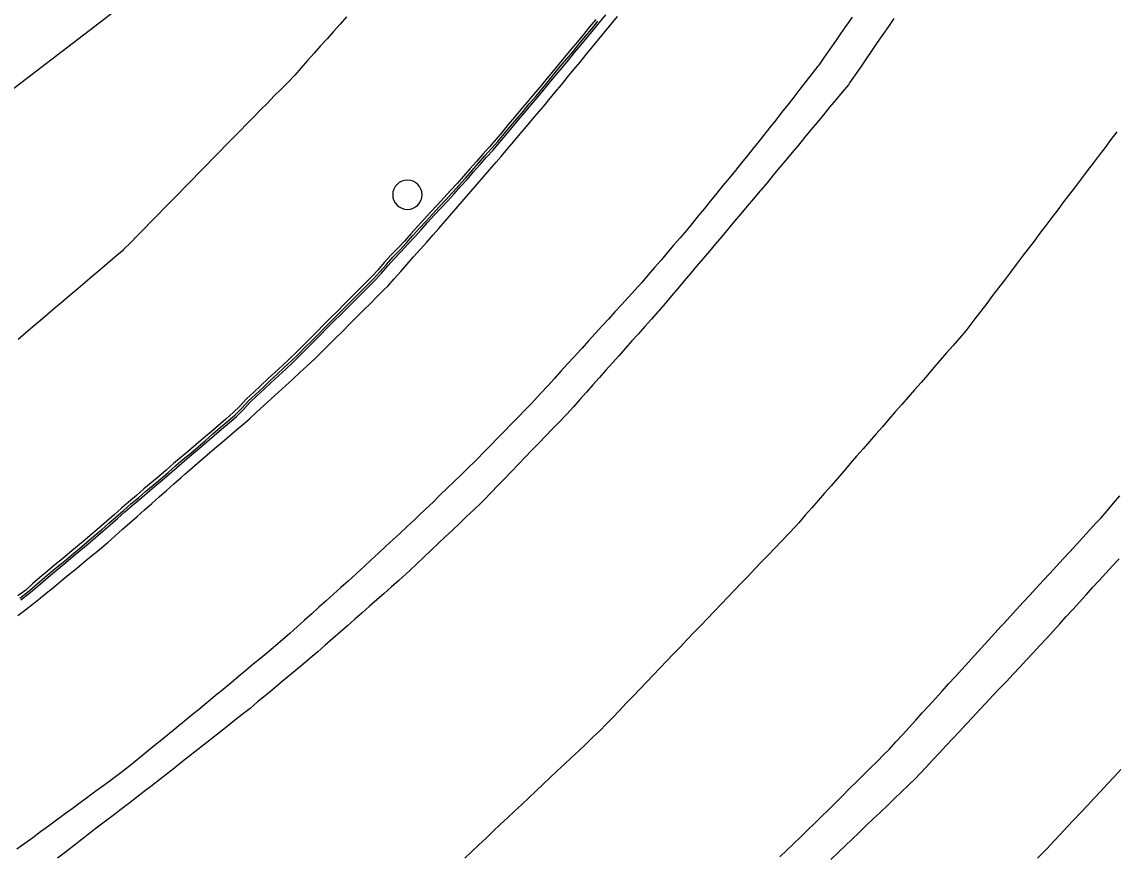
# Model space of a CAD drawing. Extents: x 1901471 to 1963503, y 756461 to 799997.
# Drawn here: x 1941240.5 to 1941352.1, y 779947.9 to 780033 of the extents above; entities that cross this region are included whole.
import ezdxf

# ---------------------------------------------------------------- set-up
doc = ezdxf.new("R2010")
doc.units = 0
for name, color, linetype in [('Default', 7, 'Continuous'), ('RD_EX_Conc', 7, 'Continuous'), ('RD_EX_H2O', 7, 'Continuous'), ('RD_EX_Misc', 7, 'Continuous'), ('RD_EX_Road', 7, 'Continuous'), ('RD_EX_VEG', 7, 'Continuous')]:
    doc.layers.add(name, color=color, linetype=linetype)

# ---------------------------------------------------------------- blocks, each defined once
blk = doc.blocks.new('POST')
at = {"layer": 'Default'}
for start, end in [(90, 270), (270, 90)]:
    blk.add_arc((0, 0), 0.127, start, end, dxfattribs=at)

msp = doc.modelspace()

# ---------------------------------------------------------------- linework, layer by layer
at = {"layer": 'RD_EX_Conc'}
for points in [[(1941299.11, 780033.23), (1941298.47, 780032.46), (1941297.84, 780031.69), (1941297.2, 780030.92), (1941296.56, 780030.15), (1941295.92, 780029.38), (1941295.28, 780028.62), (1941294.64, 780027.84), (1941294.01, 780027.07), (1941293.37, 780026.3), (1941292.74, 780025.55), (1941292.1, 780024.78), (1941291.45, 780024.02), (1941290.81, 780023.25), (1941290.16, 780022.49), (1941289.53, 780021.72), (1941288.88, 780020.95), (1941288.24, 780020.21), (1941287.56, 780019.48), (1941286.91, 780018.72), (1941286.25, 780017.97), (1941285.6, 780017.21), (1941284.93, 780016.47), (1941284.25, 780015.74), (1941283.58, 780015), (1941282.89, 780014.27), (1941282.21, 780013.54), (1941281.56, 780012.81), (1941280.88, 780012.07), (1941280.22, 780011.32), (1941279.55, 780010.58), (1941278.87, 780009.85), (1941278.16, 780009.14), (1941277.5, 780008.39), (1941276.85, 780007.63), (1941276.24, 780006.98), (1941275.54, 780006.27), (1941274.84, 780005.56), (1941274.13, 780004.85), (1941273.42, 780004.15), (1941272.72, 780003.44), (1941272.01, 780002.74), (1941271.3, 780002.03), (1941270.6, 780001.32), (1941269.9, 780000.61), (1941269.19, 779999.9), (1941268.54, 779999.25), (1941267.82, 779998.55), (1941267.1, 779997.86), (1941266.36, 779997.19), (1941265.62, 779996.51), (1941264.9, 779995.82), (1941264.17, 779995.14), (1941263.43, 779994.47), (1941262.75, 779993.73), (1941262.08, 779993.06), (1941261.32, 779992.41), (1941261.32, 779992.41), (1941260.56, 779991.76), (1941259.81, 779991.11), (1941259.05, 779990.46), (1941258.29, 779989.81), (1941257.53, 779989.16), (1941256.76, 779988.52), (1941255.98, 779987.85), (1941255.24, 779987.19), (1941254.48, 779986.53), (1941253.71, 779985.89), (1941252.94, 779985.26), (1941252.19, 779984.6), (1941251.42, 779983.96), (1941250.67, 779983.3), (1941249.92, 779982.63), (1941249.16, 779981.98), (1941248.41, 779981.32), (1941247.7, 779980.71), (1941246.94, 779980.06), (1941246.17, 779979.42), (1941245.4, 779978.78), (1941244.64, 779978.13), (1941243.87, 779977.5), (1941243.1, 779976.86), (1941242.34, 779976.21), (1941241.58, 779975.56), (1941240.88, 779974.94), (1941240.09, 779974.33)], [(1941240.27, 779974.09), (1941241.06, 779974.71), (1941241.77, 779975.33), (1941242.53, 779975.98), (1941243.29, 779976.63), (1941244.06, 779977.26), (1941244.83, 779977.9), (1941245.59, 779978.55), (1941246.36, 779979.19), (1941247.13, 779979.82), (1941247.89, 779980.48), (1941248.61, 779981.1), (1941249.36, 779981.76), (1941250.12, 779982.41), (1941250.87, 779983.07), (1941251.62, 779983.74), (1941252.39, 779984.37), (1941253.14, 779985.04), (1941253.91, 779985.66), (1941254.68, 779986.31), (1941255.43, 779986.96), (1941256.18, 779987.63), (1941256.96, 779988.29), (1941257.73, 779988.93), (1941258.49, 779989.58), (1941259.25, 779990.23), (1941260, 779990.88), (1941260.75, 779991.54), (1941261.51, 779992.19), (1941261.51, 779992.19), (1941262.27, 779992.84), (1941262.95, 779993.51), (1941263.62, 779994.26), (1941264.36, 779994.93), (1941265.1, 779995.61), (1941265.81, 779996.31), (1941266.55, 779996.98), (1941267.29, 779997.66), (1941268.01, 779998.35), (1941268.73, 779999.04), (1941269.39, 779999.7), (1941270.1, 780000.41), (1941270.8, 780001.12), (1941271.5, 780001.83), (1941272.21, 780002.54), (1941272.92, 780003.24), (1941273.62, 780003.95), (1941274.33, 780004.65), (1941275.04, 780005.36), (1941275.74, 780006.07), (1941276.44, 780006.78), (1941277.06, 780007.45), (1941277.71, 780008.21), (1941278.37, 780008.95), (1941279.08, 780009.66), (1941279.76, 780010.4), (1941280.43, 780011.14), (1941281.09, 780011.89), (1941281.77, 780012.62), (1941282.42, 780013.35), (1941283.11, 780014.08), (1941283.79, 780014.81), (1941284.46, 780015.55), (1941285.14, 780016.29), (1941285.81, 780017.03), (1941286.47, 780017.78), (1941287.12, 780018.54), (1941287.77, 780019.3), (1941288.46, 780020.03), (1941289.1, 780020.77), (1941289.74, 780021.54), (1941290.38, 780022.31), (1941291.02, 780023.07), (1941291.67, 780023.84), (1941292.31, 780024.6), (1941292.96, 780025.36), (1941293.59, 780026.12), (1941294.22, 780026.89), (1941294.86, 780027.66), (1941295.49, 780028.44), (1941296.14, 780029.2), (1941296.78, 780029.97), (1941297.41, 780030.74), (1941298.05, 780031.51), (1941298.69, 780032.28), (1941299.32, 780033.05)], [(1941240.39, 779973.93), (1941241.18, 779974.54), (1941241.9, 779975.17), (1941242.66, 779975.82), (1941243.43, 779976.47), (1941244.2, 779977.1), (1941244.97, 779977.74), (1941245.73, 779978.39), (1941246.5, 779979.03), (1941247.27, 779979.66), (1941248.02, 779980.32), (1941248.75, 779980.94), (1941249.5, 779981.6), (1941250.26, 779982.25), (1941251.01, 779982.92), (1941251.75, 779983.58), (1941252.53, 779984.22), (1941253.27, 779984.88), (1941254.05, 779985.51), (1941254.82, 779986.15), (1941255.57, 779986.81), (1941256.32, 779987.47), (1941257.09, 779988.14), (1941257.86, 779988.77), (1941258.62, 779989.42), (1941259.38, 779990.07), (1941260.14, 779990.72), (1941260.89, 779991.38), (1941261.65, 779992.03), (1941261.65, 779992.03), (1941262.41, 779992.68), (1941263.09, 779993.36), (1941263.76, 779994.1), (1941264.5, 779994.78), (1941265.24, 779995.46), (1941265.96, 779996.15), (1941266.69, 779996.83), (1941267.43, 779997.5), (1941268.15, 779998.19), (1941268.87, 779998.89), (1941269.54, 779999.55), (1941270.25, 780000.26), (1941270.95, 780000.97), (1941271.65, 780001.68), (1941272.36, 780002.39), (1941273.06, 780003.1), (1941273.77, 780003.8), (1941274.48, 780004.51), (1941275.18, 780005.21), (1941275.89, 780005.92), (1941276.59, 780006.64), (1941277.21, 780007.31), (1941277.86, 780008.07), (1941278.53, 780008.82), (1941279.24, 780009.52), (1941279.91, 780010.26), (1941280.58, 780011), (1941281.25, 780011.75), (1941281.92, 780012.48), (1941282.58, 780013.22), (1941283.27, 780013.94), (1941283.95, 780014.68), (1941284.62, 780015.41), (1941285.3, 780016.15), (1941285.97, 780016.89), (1941286.62, 780017.65), (1941287.28, 780018.4), (1941287.93, 780019.16), (1941288.61, 780019.89), (1941289.26, 780020.64), (1941289.9, 780021.4), (1941290.54, 780022.17), (1941291.18, 780022.94), (1941291.83, 780023.7), (1941292.47, 780024.47), (1941293.12, 780025.23), (1941293.75, 780025.99), (1941294.38, 780026.76), (1941295.02, 780027.53), (1941295.65, 780028.3), (1941296.3, 780029.06), (1941296.94, 780029.84), (1941297.57, 780030.61), (1941298.22, 780031.37), (1941298.85, 780032.15), (1941299.49, 780032.92), (1941300.12, 780033.69)]]:
    msp.add_lwpolyline(points, dxfattribs=at)
at = {"layer": 'RD_EX_H2O'}
for points in [[(1941273.65, 780033.51), (1941272.98, 780032.76), (1941272.32, 780032.01), (1941271.66, 780031.26), (1941271, 780030.52), (1941270.33, 780029.77), (1941269.67, 780029.02), (1941269.01, 780028.27), (1941268.37, 780027.55), (1941267.67, 780026.83), (1941266.97, 780026.12), (1941266.27, 780025.41), (1941265.57, 780024.69), (1941264.87, 780023.98), (1941264.17, 780023.27), (1941263.47, 780022.55), (1941262.77, 780021.84), (1941262.07, 780021.12), (1941261.37, 780020.41), (1941260.67, 780019.7), (1941259.97, 780018.98), (1941259.27, 780018.27), (1941258.57, 780017.56), (1941257.87, 780016.84), (1941257.17, 780016.13), (1941256.47, 780015.42), (1941255.77, 780014.7), (1941255.07, 780013.99), (1941254.37, 780013.27), (1941253.67, 780012.56), (1941252.97, 780011.85), (1941252.27, 780011.13), (1941251.57, 780010.42), (1941250.87, 780009.71), (1941250.76, 780009.59), (1941250, 780008.94), (1941249.23, 780008.29), (1941248.47, 780007.65), (1941247.71, 780007), (1941246.95, 780006.35), (1941246.19, 780005.7), (1941245.43, 780005.06), (1941244.67, 780004.41), (1941243.9, 780003.76), (1941243.14, 780003.12), (1941242.38, 780002.47), (1941241.62, 780001.82), (1941240.86, 780001.17), (1941240.1, 780000.53)], [(1941352.31, 780021.75), (1941351.71, 780020.95), (1941351.11, 780020.15), (1941350.5, 780019.36), (1941349.9, 780018.56), (1941349.29, 780017.76), (1941348.69, 780016.97), (1941348.08, 780016.17), (1941347.48, 780015.37), (1941346.87, 780014.58), (1941346.27, 780013.78), (1941345.67, 780012.98), (1941345.06, 780012.19), (1941345.06, 780012.19), (1941344.46, 780011.39), (1941343.85, 780010.59), (1941343.25, 780009.8), (1941342.64, 780009), (1941342.04, 780008.2), (1941341.44, 780007.41), (1941340.83, 780006.61), (1941340.23, 780005.81), (1941339.62, 780005.02), (1941339.02, 780004.22), (1941338.41, 780003.42), (1941337.81, 780002.63), (1941337.2, 780001.83), (1941336.9, 780001.43), (1941336.24, 780000.67), (1941335.59, 779999.92), (1941334.93, 779999.16), (1941334.27, 779998.41), (1941333.62, 779997.66), (1941332.96, 779996.9), (1941332.31, 779996.15), (1941331.65, 779995.39), (1941330.99, 779994.64), (1941330.34, 779993.88), (1941329.68, 779993.13), (1941329.02, 779992.38), (1941328.37, 779991.62), (1941327.71, 779990.87), (1941327.05, 779990.11), (1941326.4, 779989.36), (1941325.74, 779988.6), (1941325.09, 779987.85), (1941324.43, 779987.09), (1941323.77, 779986.34), (1941323.12, 779985.59), (1941322.46, 779984.83), (1941321.8, 779984.08), (1941321.15, 779983.32), (1941320.49, 779982.57), (1941319.83, 779981.81), (1941319.49, 779981.42), (1941318.8, 779980.7), (1941318.11, 779979.97), (1941317.42, 779979.25), (1941316.73, 779978.53), (1941316.03, 779977.81), (1941315.34, 779977.09), (1941314.65, 779976.36), (1941313.96, 779975.64), (1941313.27, 779974.92), (1941312.58, 779974.2), (1941311.89, 779973.48), (1941311.2, 779972.75), (1941310.5, 779972.03), (1941309.81, 779971.31), (1941309.12, 779970.59), (1941308.43, 779969.87), (1941307.74, 779969.14), (1941307.05, 779968.42), (1941306.36, 779967.7), (1941305.67, 779966.98), (1941304.97, 779966.25), (1941304.28, 779965.53), (1941303.59, 779964.81), (1941303.59, 779964.81), (1941302.9, 779964.09), (1941302.21, 779963.37), (1941301.52, 779962.64), (1941300.83, 779961.92), (1941300.14, 779961.2), (1941299.54, 779960.58), (1941298.81, 779959.89), (1941298.08, 779959.2), (1941297.36, 779958.52), (1941296.63, 779957.83), (1941295.9, 779957.15), (1941295.17, 779956.46), (1941294.44, 779955.78), (1941293.72, 779955.09), (1941292.99, 779954.4), (1941292.26, 779953.72), (1941291.53, 779953.03), (1941290.81, 779952.35), (1941290.08, 779951.66), (1941289.35, 779950.98), (1941288.62, 779950.29), (1941287.9, 779949.6), (1941287.17, 779948.92), (1941286.44, 779948.23), (1941285.71, 779947.55)]]:
    msp.add_lwpolyline(points, dxfattribs=at)
at = {"layer": 'RD_EX_Road'}
for points in [[(1941325.28, 780033.47), (1941324.71, 780032.65), (1941324.14, 780031.83), (1941323.57, 780031.01), (1941323, 780030.19), (1941322.43, 780029.37), (1941321.86, 780028.55), (1941321.78, 780028.45), (1941321.17, 780027.67), (1941320.55, 780026.88), (1941319.93, 780026.09), (1941319.32, 780025.3), (1941318.7, 780024.52), (1941318.08, 780023.73), (1941317.47, 780022.94), (1941316.85, 780022.16), (1941316.23, 780021.37), (1941315.62, 780020.58), (1941315.25, 780020.13), (1941314.62, 780019.35), (1941313.99, 780018.58), (1941313.35, 780017.8), (1941312.72, 780017.03), (1941312.09, 780016.25), (1941311.46, 780015.48), (1941310.83, 780014.7), (1941310.2, 780013.92), (1941309.57, 780013.15), (1941308.94, 780012.37), (1941308.35, 780011.68), (1941307.7, 780010.92), (1941307.05, 780010.16), (1941306.4, 780009.4), (1941305.76, 780008.64), (1941305.11, 780007.88), (1941304.46, 780007.13), (1941303.81, 780006.37), (1941303.08, 780005.57), (1941302.41, 780004.83), (1941301.74, 780004.09), (1941301.06, 780003.35), (1941301.06, 780003.35), (1941300.39, 780002.62), (1941299.72, 780001.88), (1941299.05, 780001.14), (1941298.37, 780000.4), (1941297.7, 779999.66), (1941297.56, 779999.51), (1941296.89, 779998.77), (1941296.22, 779998.03), (1941295.54, 779997.29), (1941294.87, 779996.55), (1941294.2, 779995.81), (1941293.52, 779995.07), (1941292.85, 779994.33), (1941292.56, 779994.03), (1941291.86, 779993.32), (1941291.16, 779992.6), (1941290.47, 779991.89), (1941289.77, 779991.17), (1941289.07, 779990.45), (1941288.37, 779989.74), (1941287.68, 779989.02), (1941286.98, 779988.3), (1941286.78, 779988.11), (1941286.06, 779987.42), (1941285.35, 779986.72), (1941284.63, 779986.02), (1941283.91, 779985.33), (1941283.19, 779984.63), (1941282.48, 779983.93), (1941281.76, 779983.24), (1941281.04, 779982.54), (1941280.57, 779982.11), (1941279.84, 779981.43), (1941279.11, 779980.75), (1941278.37, 779980.07), (1941277.64, 779979.39), (1941276.91, 779978.71), (1941276.17, 779978.03), (1941275.44, 779977.35), (1941274.71, 779976.67), (1941274.55, 779976.52), (1941273.8, 779975.86), (1941273.06, 779975.19), (1941272.32, 779974.52), (1941271.57, 779973.85), (1941270.83, 779973.18), (1941270.09, 779972.51), (1941269.34, 779971.85), (1941268.6, 779971.18), (1941267.86, 779970.51), (1941267.11, 779969.84), (1941266.42, 779969.27), (1941265.66, 779968.63), (1941264.89, 779967.99), (1941264.12, 779967.35), (1941263.35, 779966.71), (1941262.59, 779966.07), (1941261.82, 779965.43), (1941261.05, 779964.79), (1941260.28, 779964.15), (1941259.52, 779963.51), (1941259.43, 779963.44), (1941258.66, 779962.81), (1941257.88, 779962.18), (1941257.88, 779962.18), (1941257.11, 779961.54), (1941256.33, 779960.91), (1941255.56, 779960.28), (1941254.78, 779959.65), (1941254.01, 779959.02), (1941253.23, 779958.39), (1941252.46, 779957.75), (1941251.68, 779957.12), (1941250.91, 779956.49), (1941250.46, 779956.16), (1941249.65, 779955.56), (1941248.85, 779954.97), (1941248.04, 779954.38), (1941247.24, 779953.79), (1941246.43, 779953.19), (1941245.63, 779952.6), (1941244.82, 779952.01), (1941244.02, 779951.42), (1941243.21, 779950.82), (1941242.41, 779950.23), (1941241.6, 779949.64), (1941240.8, 779949.04), (1941239.99, 779948.45)], [(1941240.08, 779972.35), (1941240.88, 779972.96), (1941241.67, 779973.56), (1941242.2, 779973.97), (1941242.97, 779974.61), (1941243.74, 779975.24), (1941244.51, 779975.88), (1941245.29, 779976.52), (1941246.06, 779977.15), (1941246.83, 779977.79), (1941247.6, 779978.43), (1941248.37, 779979.06), (1941249.14, 779979.7), (1941249.27, 779979.81), (1941250.02, 779980.47), (1941250.77, 779981.14), (1941251.51, 779981.8), (1941252.26, 779982.46), (1941253.01, 779983.13), (1941253.76, 779983.79), (1941254.51, 779984.45), (1941255.26, 779985.12), (1941256, 779985.78), (1941256.75, 779986.44), (1941257.14, 779986.79), (1941257.9, 779987.44), (1941258.66, 779988.09), (1941259.41, 779988.74), (1941260.17, 779989.39), (1941260.93, 779990.04), (1941261.69, 779990.69), (1941262.45, 779991.34), (1941263.21, 779991.99), (1941263.72, 779992.43), (1941264.46, 779993.11), (1941265.2, 779993.78), (1941265.94, 779994.46), (1941266.67, 779995.13), (1941267.41, 779995.81), (1941268.15, 779996.48), (1941268.88, 779997.16), (1941269.62, 779997.84), (1941270.42, 779998.57), (1941271.13, 779999.28), (1941271.84, 779999.99), (1941272.55, 780000.69), (1941273.26, 780001.4), (1941273.96, 780002.11), (1941274.67, 780002.81), (1941275.38, 780003.52), (1941276.09, 780004.22), (1941276.79, 780004.93), (1941277.5, 780005.64), (1941277.85, 780005.99), (1941278.51, 780006.73), (1941279.18, 780007.48), (1941279.84, 780008.23), (1941280.5, 780008.98), (1941281.17, 780009.73), (1941281.83, 780010.47), (1941282.49, 780011.22), (1941283.06, 780011.86), (1941283.71, 780012.61), (1941284.37, 780013.37), (1941285.02, 780014.12), (1941285.67, 780014.88), (1941286.33, 780015.64), (1941286.98, 780016.39), (1941287.64, 780017.15), (1941288.29, 780017.9), (1941288.94, 780018.66), (1941289.44, 780019.24), (1941290.09, 780020), (1941290.73, 780020.77), (1941291.38, 780021.53), (1941292.02, 780022.3), (1941292.67, 780023.06), (1941293.31, 780023.83), (1941293.96, 780024.59), (1941294.32, 780025.02), (1941294.95, 780025.79), (1941295.59, 780026.56), (1941296.22, 780027.34), (1941296.86, 780028.11), (1941297.49, 780028.88), (1941298.13, 780029.65), (1941298.76, 780030.42), (1941299.4, 780031.2), (1941300.03, 780031.97), (1941300.67, 780032.74), (1941301.31, 780033.52)], [(1941329.55, 780033.34), (1941328.98, 780032.51), (1941328.42, 780031.69), (1941327.85, 780030.87), (1941327.28, 780030.04), (1941326.72, 780029.22), (1941326.15, 780028.39), (1941325.59, 780027.57), (1941325.02, 780026.74), (1941324.89, 780026.56), (1941324.25, 780025.79), (1941323.62, 780025.02), (1941322.98, 780024.25), (1941322.34, 780023.48), (1941321.7, 780022.71), (1941321.06, 780021.94), (1941320.42, 780021.17), (1941319.79, 780020.4), (1941319.15, 780019.63), (1941318.51, 780018.86), (1941317.87, 780018.09), (1941317.23, 780017.32), (1941316.59, 780016.55), (1941315.96, 780015.78), (1941315.86, 780015.67), (1941315.21, 780014.9), (1941314.57, 780014.14), (1941313.92, 780013.38), (1941313.28, 780012.61), (1941312.63, 780011.85), (1941311.99, 780011.09), (1941311.34, 780010.32), (1941310.7, 780009.56), (1941310.05, 780008.8), (1941309.4, 780008.03), (1941308.76, 780007.27), (1941308.11, 780006.51), (1941307.47, 780005.74), (1941306.82, 780004.98), (1941306.82, 780004.98), (1941306.18, 780004.22), (1941305.53, 780003.45), (1941305.45, 780003.36), (1941304.79, 780002.61), (1941304.12, 780001.87), (1941303.46, 780001.12), (1941302.79, 780000.38), (1941302.13, 779999.63), (1941301.46, 779998.88), (1941300.8, 779998.14), (1941300.13, 779997.39), (1941299.47, 779996.65), (1941298.8, 779995.9), (1941298.14, 779995.15), (1941297.47, 779994.41), (1941296.81, 779993.66), (1941296.14, 779992.92), (1941296.05, 779992.81), (1941295.36, 779992.1), (1941294.66, 779991.38), (1941293.97, 779990.66), (1941293.27, 779989.94), (1941292.58, 779989.22), (1941291.88, 779988.5), (1941291.19, 779987.78), (1941290.49, 779987.06), (1941289.8, 779986.34), (1941289.11, 779985.62), (1941288.41, 779984.91), (1941287.72, 779984.19), (1941287.35, 779983.81), (1941286.63, 779983.12), (1941285.9, 779982.44), (1941285.18, 779981.75), (1941284.45, 779981.06), (1941283.73, 779980.37), (1941283, 779979.68), (1941282.28, 779979), (1941281.55, 779978.31), (1941280.82, 779977.62), (1941280.1, 779976.93), (1941279.73, 779976.58), (1941278.98, 779975.92), (1941278.23, 779975.26), (1941277.48, 779974.6), (1941276.73, 779973.94), (1941275.98, 779973.28), (1941275.23, 779972.62), (1941274.48, 779971.95), (1941273.73, 779971.29), (1941272.98, 779970.63), (1941272.23, 779969.97), (1941271.48, 779969.31), (1941270.71, 779968.63), (1941269.94, 779967.99), (1941269.17, 779967.34), (1941268.41, 779966.7), (1941267.64, 779966.06), (1941266.87, 779965.42), (1941266.11, 779964.78), (1941265.34, 779964.14), (1941264.57, 779963.5), (1941263.79, 779962.84), (1941263, 779962.22), (1941263, 779962.22), (1941262.22, 779961.6), (1941261.44, 779960.98), (1941260.65, 779960.36), (1941259.87, 779959.75), (1941259.08, 779959.13), (1941258.3, 779958.51), (1941257.51, 779957.89), (1941256.73, 779957.27), (1941255.94, 779956.65), (1941255.36, 779956.19), (1941254.57, 779955.58), (1941253.78, 779954.97), (1941252.98, 779954.36), (1941252.19, 779953.75), (1941251.4, 779953.14), (1941250.61, 779952.53), (1941249.82, 779951.92), (1941249.02, 779951.31), (1941248.23, 779950.7), (1941247.44, 779950.09), (1941246.65, 779949.48), (1941245.86, 779948.87), (1941245.07, 779948.26), (1941244.93, 779948.15), (1941244.12, 779947.56)], [(1941317.88, 779947.68), (1941318.61, 779948.37), (1941319.33, 779949.06), (1941320.06, 779949.75), (1941320.73, 779950.39), (1941321.44, 779951.09), (1941322.15, 779951.8), (1941322.86, 779952.5), (1941323.57, 779953.21), (1941324.28, 779953.91), (1941324.99, 779954.62), (1941325.69, 779955.32), (1941326.4, 779956.03), (1941327.11, 779956.73), (1941327.82, 779957.43), (1941328.53, 779958.14), (1941329.08, 779958.68), (1941329.75, 779959.42), (1941330.42, 779960.16), (1941331.1, 779960.9), (1941331.77, 779961.64), (1941332.44, 779962.38), (1941333.11, 779963.12), (1941333.79, 779963.86), (1941334.46, 779964.6), (1941334.46, 779964.6), (1941335.13, 779965.34), (1941335.8, 779966.08), (1941336.48, 779966.82), (1941337.15, 779967.56), (1941337.82, 779968.3), (1941338.49, 779969.04), (1941339.17, 779969.78), (1941339.84, 779970.52), (1941340.51, 779971.26), (1941340.72, 779971.49), (1941341.4, 779972.23), (1941342.07, 779972.96), (1941342.75, 779973.7), (1941343.43, 779974.43), (1941344.11, 779975.17), (1941344.79, 779975.9), (1941345.46, 779976.64), (1941346.14, 779977.37), (1941346.82, 779978.11), (1941347.5, 779978.84), (1941348.18, 779979.58), (1941348.85, 779980.31), (1941349.53, 779981.05), (1941350.21, 779981.79), (1941350.67, 779982.28), (1941351.32, 779983.04), (1941351.97, 779983.8), (1941352.62, 779984.56)], [(1941323.1, 779947.41), (1941323.83, 779948.1), (1941324.55, 779948.79), (1941325.27, 779949.48), (1941325.99, 779950.17), (1941326.71, 779950.87), (1941327.44, 779951.56), (1941328.16, 779952.25), (1941328.88, 779952.94), (1941329.6, 779953.63), (1941330.33, 779954.32), (1941331.05, 779955.02), (1941331.77, 779955.71), (1941332.15, 779956.12), (1941332.83, 779956.85), (1941333.52, 779957.58), (1941334.2, 779958.31), (1941334.88, 779959.04), (1941335.57, 779959.77), (1941336.25, 779960.5), (1941336.93, 779961.23), (1941337.61, 779961.96), (1941338.3, 779962.69), (1941338.98, 779963.42), (1941339.66, 779964.15), (1941340.34, 779964.88), (1941341.03, 779965.61), (1941341.71, 779966.34), (1941342.39, 779967.07), (1941343.08, 779967.8), (1941343.76, 779968.53), (1941344.44, 779969.26), (1941345.12, 779969.99), (1941345.8, 779970.74), (1941346.48, 779971.48), (1941347.15, 779972.22), (1941347.82, 779972.96), (1941348.49, 779973.7), (1941349.17, 779974.44), (1941349.84, 779975.18), (1941350.51, 779975.92), (1941351.18, 779976.66), (1941351.86, 779977.4), (1941351.86, 779977.4), (1941352.53, 779978.14)], [(1941352.71, 779956.59), (1941352.02, 779955.86), (1941351.34, 779955.13), (1941350.66, 779954.4), (1941349.98, 779953.67), (1941349.3, 779952.94), (1941348.62, 779952.2), (1941347.93, 779951.47), (1941347.25, 779950.74), (1941346.57, 779950.01), (1941345.89, 779949.28), (1941345.21, 779948.55), (1941344.92, 779948.25), (1941344.22, 779947.53)]]:
    msp.add_lwpolyline(points, dxfattribs=at)
at = {"layer": 'RD_EX_VEG'}
msp.add_lwpolyline([(1941231.09, 780298.21), (1941241.8, 780269.94), (1941252.27, 780253.05), (1941265.54, 780257.59), (1941281.33, 780271.45), (1941300.1, 780267.92), (1941325.66, 780247.39), (1941332.06, 780227.14), (1941335.49, 780201.07), (1941335.2, 780178.87), (1941312.64, 780143.55), (1941300.68, 780138.31), (1941279.19, 780146.01), (1941269.88, 780135.39), (1941281.72, 780118.99), (1941286.58, 780094.63), (1941280.77, 780071.35), (1941257.54, 780039.9), (1941216.65, 780008.58)], dxfattribs=at)

# ---------------------------------------------------------------- block references
at = {"layer": 'RD_EX_Misc', "xscale": 11.811023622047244, "yscale": 11.811023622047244}
msp.add_blockref('POST', (1941279.86, 780015.32), dxfattribs=at)

doc.saveas('drawing.dxf')
